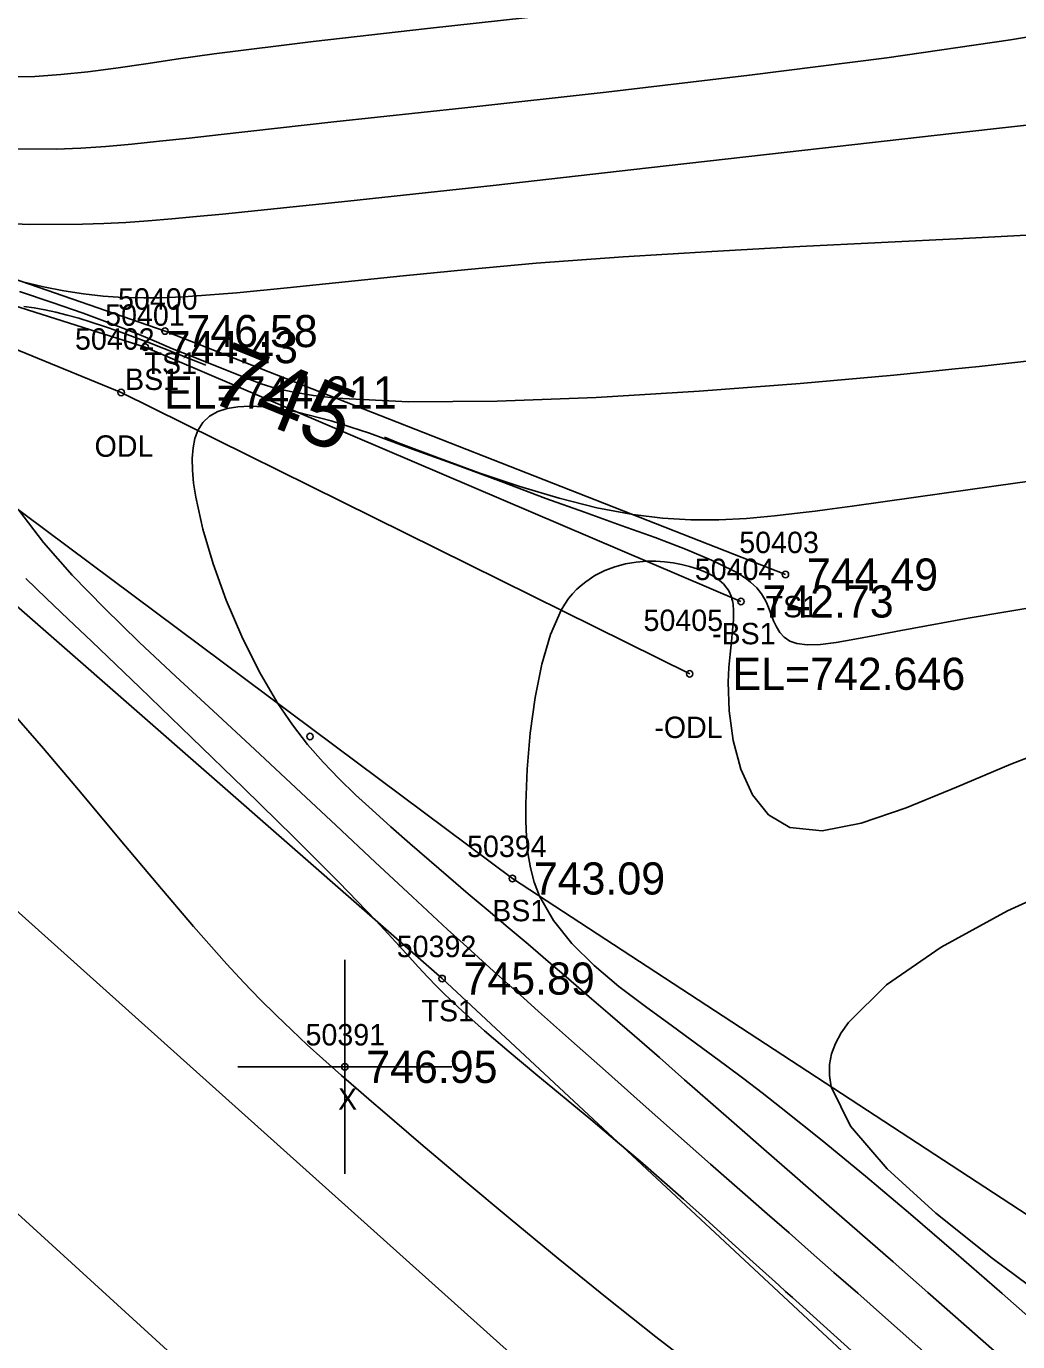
# Model space of a CAD drawing. Extents: x 1378535 to 1380697, y 997729 to 1000024.
# Drawn here: x 1379498.6 to 1379544.9, y 999123.6 to 999185 of the extents above; entities that cross this region are included whole.
import ezdxf

# ---------------------------------------------------------------- set-up
doc = ezdxf.new("R2010")
doc.units = 0
for name, color, linetype in [('RD_DTM_BkLn1', 7, 'Continuous'), ('RD_DTM_BkLn2', 7, 'Continuous'), ('RD_DTM_BkLn_txCode', 7, 'Continuous'), ('RD_DTM_Major1', 7, 'Continuous'), ('RD_DTM_Major1_Lbl', 7, 'Continuous'), ('RD_DTM_Minor1', 7, 'Continuous'), ('RD_EX_H2O', 7, 'Continuous'), ('RD_EX_H2O_txCode', 7, 'Continuous'), ('RD_EX_Misc', 7, 'Continuous'), ('RD_EX_Misc_txCode', 7, 'Continuous'), ('RD_EX_Road', 7, 'Continuous'), ('RD_EX_TX_H2O_ELEV', 7, 'Continuous'), ('RD_EX_TX_Misc_ELEV', 7, 'Continuous'), ('RD_SMD_Locator', 7, 'Continuous')]:
    doc.layers.add(name, color=color, linetype=linetype)

msp = doc.modelspace()

# ---------------------------------------------------------------- linework, layer by layer
at = {"layer": 'RD_DTM_BkLn1'}
msp.add_lwpolyline([(1379644.889, 998995.516), (1379603.59, 999033.022), (1379560.539, 999073.024), (1379518.05, 999111.381), (1379475.069, 999150.602), (1379431.045, 999190.013), (1379385.062, 999231.968), (1379339.18, 999273.058), (1379294.588, 999314.047), (1379247.38, 999356.59), (1379201.7, 999398.205), (1379156.533, 999438.891)], dxfattribs=at)
at = {"layer": 'RD_DTM_BkLn2'}
for points in [[(1379590.863, 999069.858), (1379554.692, 999106.364), (1379518.005, 999140.512), (1379485.458, 999168.983), (1379481.585, 999176.47), (1379486.445, 999177.186), (1379505.06, 999170.751), (1379534.048, 999159.381)], [(1379607.26, 999087.123), (1379558.381, 999120.963), (1379521.291, 999145.187), (1379483.843, 999173.106), (1379485.07, 999176.038), (1379504.136, 999170), (1379531.971, 999158.123)]]:
    msp.add_lwpolyline(points, dxfattribs=at)
at = {"layer": 'RD_DTM_Major1'}
for points in [[(1379523.149, 999185.527), (1379517.326, 999184.877), (1379511.981, 999184.272), (1379507.356, 999183.696), (1379505.693, 999183.461), (1379504.17, 999183.238), (1379502.763, 999183.036), (1379501.446, 999182.863), (1379500.194, 999182.731), (1379498.982, 999182.647), (1379497.431, 999182.621), (1379495.911, 999182.676), (1379494.428, 999182.795), (1379492.987, 999182.958), (1379491.597, 999183.147), (1379490.262, 999183.346), (1379488.888, 999183.551), (1379488.212, 999183.649), (1379487.535, 999183.744), (1379486.849, 999183.835), (1379486.149, 999183.922), (1379484.986, 999184.057), (1379483.762, 999184.211), (1379482.818, 999184.358)], [(1379506.968, 999169.157), (1379506.575, 999169.316), (1379505.009, 999169.938), (1379504.255, 999170.229), (1379503.542, 999170.497), (1379502.866, 999170.743), (1379502.224, 999170.966), (1379501.613, 999171.167), (1379501.028, 999171.347), (1379500.481, 999171.501), (1379499.955, 999171.635), (1379499.445, 999171.747), (1379498.951, 999171.836), (1379498.469, 999171.902)], [(1379548.599, 999164.159), (1379544.899, 999163.663), (1379541.469, 999163.187), (1379537.168, 999162.581), (1379535.993, 999162.419), (1379535.431, 999162.345), (1379534.882, 999162.274), (1379533.536, 999162.116), (1379532.227, 999161.996), (1379530.933, 999161.929), (1379529.632, 999161.928), (1379528.302, 999162.006), (1379526.919, 999162.177), (1379525.236, 999162.501), (1379523.472, 999162.947), (1379521.644, 999163.494), (1379519.769, 999164.121), (1379517.866, 999164.81), (1379515.952, 999165.538), (1379515.314, 999165.789)], [(1379498.232, 999162.379), (1379499.381, 999160.884), (1379500.727, 999159.358), (1379502.233, 999157.804), (1379503.859, 999156.225), (1379505.565, 999154.625), (1379507.312, 999153.008), (1379509.249, 999151.209), (1379511.168, 999149.417), (1379513.05, 999147.656), (1379514.873, 999145.952), (1379516.618, 999144.328), (1379518.264, 999142.809), (1379518.994, 999142.142), (1379519.706, 999141.495), (1379520.406, 999140.862), (1379521.103, 999140.235), (1379521.804, 999139.607), (1379522.515, 999138.971), (1379524.045, 999137.607), (1379525.634, 999136.196), (1379527.262, 999134.753), (1379528.908, 999133.299), (1379530.551, 999131.85), (1379532.171, 999130.426), (1379533.197, 999129.526), (1379534.22, 999128.63), (1379535.255, 999127.722), (1379536.318, 999126.789), (1379537.424, 999125.816), (1379538.588, 999124.789), (1379541.068, 999122.592)]]:
    msp.add_lwpolyline(points, dxfattribs=at)
at = {"layer": 'RD_DTM_Minor1'}
for points in [[(1379547.307, 999184.806), (1379544.567, 999184.352), (1379538.793, 999183.516), (1379532.368, 999182.697), (1379525.667, 999181.914), (1379519.067, 999181.181), (1379512.945, 999180.516), (1379507.677, 999179.935), (1379506.184, 999179.766), (1379504.804, 999179.612), (1379503.515, 999179.478), (1379502.295, 999179.37), (1379501.122, 999179.292), (1379499.976, 999179.249), (1379497.996, 999179.263)], [(1379547.827, 999180.652), (1379541.825, 999179.984), (1379534.952, 999179.203), (1379527.658, 999178.373), (1379520.392, 999177.555), (1379513.605, 999176.814), (1379507.747, 999176.211), (1379506.528, 999176.094), (1379505.375, 999175.991), (1379504.278, 999175.901), (1379503.224, 999175.828), (1379502.201, 999175.773), (1379501.198, 999175.736), (1379498.722, 999175.731), (1379496.314, 999175.842)], [(1379545.605, 999175.249), (1379542.349, 999175.072), (1379534.728, 999174.693), (1379530.614, 999174.471), (1379526.463, 999174.215), (1379522.401, 999173.915), (1379519.212, 999173.633), (1379516.193, 999173.335), (1379510.771, 999172.771), (1379508.419, 999172.544), (1379506.342, 999172.381), (1379505.937, 999172.357), (1379505.544, 999172.336), (1379505.162, 999172.32), (1379504.79, 999172.308), (1379504.427, 999172.301), (1379504.071, 999172.298), (1379503.104, 999172.319), (1379502.17, 999172.381), (1379501.25, 999172.485), (1379500.327, 999172.631), (1379499.385, 999172.819), (1379498.405, 999173.052)], [(1379545.728, 999169.396), (1379543.108, 999169.101), (1379541.83, 999168.965), (1379540.505, 999168.829), (1379539.117, 999168.693), (1379534.744, 999168.303), (1379530.013, 999167.944), (1379525.201, 999167.656), (1379520.584, 999167.478), (1379516.441, 999167.452), (1379513.049, 999167.617), (1379511.998, 999167.739), (1379511.075, 999167.892), (1379510.255, 999168.073), (1379509.554, 999168.286), (1379508.948, 999168.525), (1379506.178, 999169.619), (1379505.416, 999169.928), (1379504.66, 999170.253), (1379503.856, 999170.587), (1379502.6, 999171.08), (1379501.238, 999171.583), (1379499.786, 999172.09), (1379498.262, 999172.593)], [(1379546.3, 999157.964), (1379542.585, 999157.342), (1379539.451, 999156.773), (1379538.297, 999156.549), (1379537.288, 999156.355), (1379536.417, 999156.206), (1379535.68, 999156.113), (1379535.068, 999156.091), (1379534.576, 999156.153), (1379534.251, 999156.275), (1379533.992, 999156.455), (1379533.788, 999156.68), (1379533.626, 999156.94), (1379533.494, 999157.223), (1379533.378, 999157.519), (1379533.256, 999157.842), (1379533.19, 999158.002), (1379533.115, 999158.162), (1379533.03, 999158.32), (1379532.931, 999158.476), (1379532.826, 999158.615), (1379532.706, 999158.754), (1379532.57, 999158.891), (1379532.415, 999159.027), (1379532.24, 999159.163), (1379532.043, 999159.3), (1379531.901, 999159.392), (1379531.825, 999159.438), (1379531.747, 999159.484), (1379531.584, 999159.576), (1379530.6, 999160.059), (1379529.382, 999160.567), (1379527.963, 999161.104), (1379526.38, 999161.676), (1379524.667, 999162.286), (1379522.86, 999162.939), (1379520.763, 999163.72), (1379518.662, 999164.501), (1379516.626, 999165.233), (1379514.621, 999165.976), (1379512.82, 999166.553), (1379511.242, 999166.968), (1379510.819, 999167.055), (1379510.42, 999167.124), (1379510.042, 999167.176), (1379509.684, 999167.212), (1379509.343, 999167.232), (1379509.019, 999167.238), (1379508.468, 999167.211), (1379507.968, 999167.131), (1379507.525, 999166.988), (1379507.144, 999166.776), (1379506.831, 999166.486), (1379506.592, 999166.11), (1379506.455, 999165.733), (1379506.369, 999165.295), (1379506.332, 999164.799), (1379506.342, 999164.249), (1379506.397, 999163.647), (1379506.494, 999162.996), (1379506.824, 999161.501), (1379507.308, 999159.874), (1379507.922, 999158.179), (1379508.644, 999156.485), (1379509.452, 999154.857), (1379510.324, 999153.364), (1379511.012, 999152.356), (1379511.722, 999151.445), (1379512.451, 999150.611), (1379513.199, 999149.835), (1379513.962, 999149.099), (1379514.74, 999148.385), (1379515.613, 999147.602), (1379516.5, 999146.822), (1379517.399, 999146.042), (1379518.31, 999145.26), (1379519.231, 999144.476), (1379520.161, 999143.687), (1379521.086, 999142.903), (1379522.02, 999142.111), (1379522.963, 999141.309), (1379523.918, 999140.494), (1379524.885, 999139.666), (1379525.865, 999138.82), (1379527.001, 999137.834), (1379528.158, 999136.823), (1379529.339, 999135.789), (1379530.544, 999134.731), (1379531.777, 999133.649), (1379533.039, 999132.544), (1379534.482, 999131.283), (1379535.968, 999129.989), (1379539.077, 999127.28), (1379540.708, 999125.855), (1379542.392, 999124.376), (1379544.581, 999122.445)], [(1379547.259, 999151.558), (1379544.573, 999150.52), (1379542.036, 999149.453), (1379539.693, 999148.491), (1379537.586, 999147.768), (1379535.758, 999147.417), (1379534.252, 999147.572), (1379533.262, 999148.16), (1379532.506, 999149.097), (1379531.961, 999150.284), (1379531.607, 999151.622), (1379531.42, 999153.013), (1379531.38, 999154.356), (1379531.41, 999155.032), (1379531.462, 999155.662), (1379531.523, 999156.246), (1379531.58, 999156.782), (1379531.618, 999157.267), (1379531.623, 999157.701), (1379531.619, 999157.797), (1379531.611, 999157.89), (1379531.6, 999157.98), (1379531.587, 999158.067), (1379531.57, 999158.151), (1379531.551, 999158.233), (1379531.523, 999158.327), (1379531.491, 999158.418), (1379531.454, 999158.505), (1379531.413, 999158.589), (1379531.366, 999158.669), (1379531.316, 999158.747), (1379531.154, 999158.943), (1379530.96, 999159.119), (1379530.736, 999159.277), (1379530.486, 999159.417), (1379530.212, 999159.542), (1379529.917, 999159.652), (1379529.563, 999159.761), (1379529.189, 999159.852), (1379528.8, 999159.923), (1379528.399, 999159.973), (1379527.99, 999159.998), (1379527.577, 999159.998), (1379527.073, 999159.959), (1379526.574, 999159.876), (1379526.084, 999159.745), (1379525.608, 999159.565), (1379525.15, 999159.332), (1379524.715, 999159.045), (1379524.504, 999158.876), (1379524.3, 999158.69), (1379524.104, 999158.483), (1379523.916, 999158.254), (1379523.737, 999157.999), (1379523.566, 999157.716), (1379523.067, 999156.584), (1379522.662, 999155.197), (1379522.348, 999153.634), (1379522.12, 999151.973), (1379521.977, 999150.292), (1379521.915, 999148.67), (1379521.915, 999147.873), (1379521.946, 999147.111), (1379522.016, 999146.38), (1379522.135, 999145.68), (1379522.313, 999145.007), (1379522.559, 999144.359), (1379523.207, 999143.217), (1379524.073, 999142.142), (1379525.11, 999141.123), (1379526.269, 999140.147), (1379527.505, 999139.204), (1379528.769, 999138.283), (1379529.597, 999137.682), (1379530.423, 999137.078), (1379531.255, 999136.463), (1379532.1, 999135.831), (1379532.964, 999135.172), (1379533.855, 999134.48), (1379535.77, 999132.949), (1379537.791, 999131.281), (1379539.887, 999129.512), (1379542.025, 999127.675), (1379544.173, 999125.805), (1379546.299, 999123.936)], [(1379498.548, 999159.19), (1379499.513, 999158.277), (1379500.539, 999157.302), (1379501.639, 999156.252), (1379503.887, 999154.099), (1379506.297, 999151.777), (1379508.738, 999149.407), (1379511.074, 999147.111), (1379513.175, 999145.009), (1379514.905, 999143.224), (1379515.489, 999142.599), (1379516.005, 999142.037), (1379516.472, 999141.524), (1379516.907, 999141.046), (1379517.331, 999140.59), (1379517.761, 999140.143), (1379517.945, 999139.957), (1379518.134, 999139.77), (1379518.329, 999139.58), (1379518.53, 999139.388), (1379518.739, 999139.192), (1379518.956, 999138.992), (1379519.989, 999138.073), (1379521.145, 999137.085), (1379522.386, 999136.049), (1379524.957, 999133.923), (1379526.208, 999132.876), (1379527.258, 999131.981), (1379528.275, 999131.097), (1379529.285, 999130.205), (1379530.315, 999129.283), (1379531.392, 999128.311), (1379532.542, 999127.271), (1379532.831, 999127.009), (1379533.126, 999126.742), (1379533.427, 999126.469), (1379533.736, 999126.19), (1379534.053, 999125.904), (1379534.377, 999125.61), (1379537.116, 999123.139)], [(1379497.61, 999153.295), (1379499.383, 999151.252), (1379501.182, 999149.125), (1379502.971, 999146.985), (1379504.718, 999144.902), (1379506.388, 999142.946), (1379507.948, 999141.188), (1379508.747, 999140.328), (1379509.512, 999139.535), (1379510.254, 999138.796), (1379510.982, 999138.096), (1379511.706, 999137.422), (1379512.437, 999136.76), (1379512.868, 999136.376), (1379513.307, 999135.989), (1379513.759, 999135.594), (1379514.226, 999135.188), (1379514.711, 999134.769), (1379515.219, 999134.333), (1379517.019, 999132.794), (1379519.026, 999131.096), (1379521.184, 999129.292), (1379523.436, 999127.436), (1379525.726, 999125.583), (1379527.998, 999123.786), (1379529.689, 999122.48)], [(1379547.916, 999145.268), (1379544.432, 999143.678), (1379541.322, 999141.972), (1379538.778, 999140.213), (1379536.992, 999138.463), (1379536.648, 999137.972), (1379536.384, 999137.483), (1379536.203, 999136.991), (1379536.108, 999136.492), (1379536.103, 999135.982), (1379536.19, 999135.456), (1379537.095, 999133.618), (1379538.796, 999131.632), (1379541.074, 999129.556), (1379543.713, 999127.452), (1379546.497, 999125.378)]]:
    msp.add_lwpolyline(points, dxfattribs=at)
at = {"layer": 'RD_EX_H2O'}
msp.add_lwpolyline([(1379484.824, 999175.339), (1379503.011, 999167.881), (1379529.575, 999154.745)], dxfattribs=at)
at = {"layer": 'RD_EX_Misc'}
for p, q in [((1379513.46, 999131.388), (1379513.46, 999141.388)), ((1379508.46, 999136.388), (1379518.46, 999136.388))]:
    msp.add_line(p, q, dxfattribs=at)
at = {"layer": 'RD_EX_Road'}
msp.add_lwpolyline([(1379652.216, 999003.544), (1379610.671, 999040.913), (1379567.405, 999079.792), (1379524.774, 999119.811), (1379481.793, 999158.312), (1379438.693, 999197.69), (1379392.81, 999238.626), (1379346.749, 999280.784), (1379301.799, 999321.656), (1379254.546, 999364.519), (1379209.475, 999405.54), (1379163.997, 999446.485)], dxfattribs=at)
at = {"layer": 'RD_SMD_Locator'}
for centre in [(1379505.06, 999170.751), (1379504.136, 999170), (1379503.011, 999167.881), (1379534.048, 999159.381), (1379531.971, 999158.123), (1379529.575, 999154.745), (1379511.833, 999151.815), (1379521.291, 999145.187), (1379518.005, 999140.512), (1379513.46, 999136.388)]:
    msp.add_circle(centre, 0.15, dxfattribs=at)

# ---------------------------------------------------------------- texts
at = {"layer": 'RD_DTM_BkLn_txCode'}
for s, p in [('50400', (1379502.863, 999171.751)), ('50401', (1379502.262, 999171)), ('TS1', (1379504.099, 999168.751)), ('BS1', (1379503.191, 999168)), ('50403', (1379531.891, 999160.381)), ('50404', (1379529.814, 999159.123)), ('-TS1', (1379532.678, 999157.381)), ('-BS1', (1379530.617, 999156.123)), ('50394', (1379519.173, 999146.187)), ('BS1', (1379520.346, 999143.187)), ('50392', (1379515.887, 999141.512)), ('TS1', (1379517.044, 999138.512))]:
    msp.add_text(s, height=1, dxfattribs=at).set_placement(p)
at = {"layer": 'RD_DTM_Major1_Lbl'}
msp.add_text('745', height=3, rotation=338.02465, dxfattribs=at).set_placement((1379506.961, 999167.528))
at = {"layer": 'RD_EX_H2O_txCode'}
for s, p in [('50402', (1379500.854, 999169.881)), ('ODL', (1379501.767, 999164.881)), ('50405', (1379527.418, 999156.745)), ('-ODL', (1379527.921, 999151.745))]:
    msp.add_text(s, height=1, dxfattribs=at).set_placement(p)
at = {"layer": 'RD_EX_Misc_txCode'}
for s, p in [('50391', (1379511.625, 999137.388)), ('X', (1379513.145, 999134.388))]:
    msp.add_text(s, height=1, dxfattribs=at).set_placement(p)
at = {"layer": 'RD_EX_TX_H2O_ELEV'}
for s, p in [('EL=744.211', (1379505.011, 999167.131)), ('EL=742.646', (1379531.575, 999153.995))]:
    msp.add_text(s, height=1.5, dxfattribs=at).set_placement(p)
at = {"layer": 'RD_EX_TX_Misc_ELEV'}
for s, p in [('746.58', (1379506.06, 999170.001)), ('744.43', (1379505.136, 999169.25)), ('744.49', (1379535.048, 999158.631)), ('742.73', (1379532.971, 999157.373)), ('743.09', (1379522.291, 999144.437)), ('745.89', (1379519.005, 999139.762)), ('746.95', (1379514.46, 999135.638))]:
    msp.add_text(s, height=1.5, dxfattribs=at).set_placement(p)

doc.saveas('drawing.dxf')
